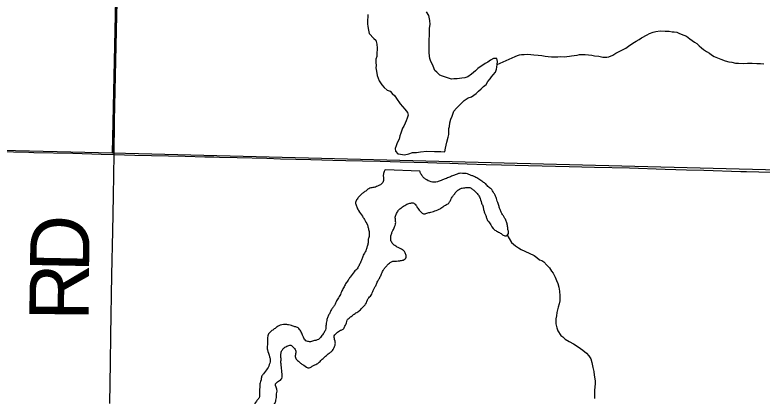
# Model space of a CAD drawing. Extents: x 2.4 to 73.1, y 4.5 to 25.6.
# Drawn here: x 34.9553 to 35.314, y 20.4418 to 20.625 of the extents above; entities that cross this region are included whole.
import ezdxf

# ---------------------------------------------------------------- set-up
doc = ezdxf.new("R2010")
doc.units = 0
for name, color, linetype in [('GM_X_County_Road', 7, 'Continuous'), ('GM_X_County_Road_Text', 7, 'Continuous'), ('GM_X_Minor_Lake', 7, 'Continuous'), ('GM_X_Minor_River', 7, 'Continuous'), ('GM_X_Section', 7, 'Continuous'), ('GM_X_Township_Road', 7, 'Continuous')]:
    doc.layers.add(name, color=color, linetype=linetype)

msp = doc.modelspace()

# ---------------------------------------------------------------- linework, layer by layer
at = {"layer": 'GM_X_County_Road'}
for points in [[(35.00289, 20.55796), (35.00312, 20.57408), (35.00389, 20.61013), (35.00423, 20.62473), (35.00454, 20.63747), (35.00505, 20.65829), (35.00549, 20.6788), (35.00608, 20.71112), (35.00648, 20.73381), (35.00729, 20.78291), (35.0076, 20.79689), (35.00777, 20.81337), (35.00799, 20.82704), (35.00828, 20.84818), (35.00866, 20.87273), (35.00899, 20.89821), (35.00925, 20.9125), (35.00984, 20.94327), (35.0103, 20.96409), (35.01067, 20.98398), (35.01061, 20.98712), (35.01051, 20.99209)], [(35.00081, 20.43828), (35.00106, 20.45786), (35.00136, 20.47091), (35.00179, 20.50012), (35.00195, 20.50696), (35.00206, 20.51442), (35.00222, 20.52094), (35.0026, 20.53803), (35.00289, 20.55796)]]:
    msp.add_lwpolyline(points, dxfattribs=at)
at = {"layer": 'GM_X_Minor_Lake'}
msp.add_line((35.14959, 20.54991), (35.13322, 20.55058), dxfattribs=at)
for points in [[(35.13866, 20.56307), (35.13825, 20.56213), (35.13783, 20.56081), (35.13798, 20.55947), (35.13908, 20.5583), (35.14041, 20.55806), (35.1423, 20.55781), (35.14441, 20.55831), (35.14614, 20.55882), (35.14805, 20.55895), (35.14997, 20.55927), (35.15302, 20.55955), (35.15664, 20.55943), (35.15968, 20.55933), (35.16158, 20.55927), (35.16202, 20.56096), (35.16268, 20.56379), (35.16333, 20.56625), (35.16356, 20.56757), (35.1636, 20.5689), (35.16365, 20.57042), (35.16387, 20.57136), (35.16412, 20.57307), (35.16456, 20.57496), (35.16517, 20.57627), (35.16601, 20.57871), (35.1672, 20.5802), (35.16818, 20.58111), (35.16936, 20.58222), (35.17094, 20.58388), (35.17288, 20.58514), (35.17442, 20.58566), (35.17559, 20.58639), (35.17676, 20.5873), (35.17775, 20.58841), (35.17912, 20.5895), (35.18029, 20.59061), (35.18146, 20.59152), (35.18227, 20.59301), (35.18346, 20.59431), (35.18406, 20.59524), (35.18485, 20.59616), (35.18603, 20.59746), (35.18646, 20.59896), (35.18668, 20.59991), (35.18673, 20.60124), (35.18696, 20.60256), (35.18663, 20.60409), (35.1851, 20.60414), (35.18355, 20.60324), (35.18238, 20.60233), (35.18103, 20.60162), (35.17986, 20.60089), (35.17869, 20.59998), (35.17752, 20.59926), (35.17634, 20.59816), (35.17439, 20.59651), (35.17263, 20.59523), (35.17128, 20.59471), (35.16976, 20.59457), (35.16765, 20.59426), (35.16594, 20.59431), (35.16479, 20.59416), (35.16046, 20.59564), (35.15933, 20.59605), (35.15785, 20.59743), (35.15692, 20.59823), (35.15604, 20.60035), (35.1555, 20.60151), (35.15497, 20.60267), (35.15444, 20.60402), (35.15429, 20.60516), (35.15415, 20.60688), (35.15421, 20.60878), (35.1541, 20.61125), (35.15416, 20.61316), (35.15422, 20.61506), (35.15428, 20.61677), (35.15434, 20.61867), (35.15458, 20.62037), (35.15445, 20.62228), (35.15396, 20.62477), (35.15288, 20.62651)], [(35.13866, 20.56307), (35.13825, 20.56213), (35.13783, 20.56081), (35.13798, 20.55947), (35.13908, 20.5583), (35.14041, 20.55806), (35.1423, 20.55781), (35.14441, 20.55831), (35.14614, 20.55882), (35.14805, 20.55895), (35.14997, 20.55927), (35.15302, 20.55955), (35.15664, 20.55943), (35.15968, 20.55933), (35.16158, 20.55927), (35.16202, 20.56096), (35.16268, 20.56379), (35.16333, 20.56625), (35.16356, 20.56757), (35.1636, 20.5689), (35.16365, 20.57042), (35.16387, 20.57136), (35.16412, 20.57307), (35.16456, 20.57496), (35.16517, 20.57627), (35.16601, 20.57871), (35.1672, 20.5802), (35.16818, 20.58111), (35.16936, 20.58222), (35.17094, 20.58388), (35.17288, 20.58514), (35.17442, 20.58566), (35.17559, 20.58639), (35.17676, 20.5873), (35.17775, 20.58841), (35.17912, 20.5895), (35.18029, 20.59061), (35.18146, 20.59152), (35.18227, 20.59301), (35.18346, 20.59431), (35.18406, 20.59524), (35.18485, 20.59616), (35.18603, 20.59746), (35.18646, 20.59896), (35.18668, 20.59991), (35.18673, 20.60124), (35.18696, 20.60256), (35.18663, 20.60409), (35.1851, 20.60414), (35.18355, 20.60324), (35.18238, 20.60233), (35.18103, 20.60162), (35.17986, 20.60089), (35.17869, 20.59998), (35.17752, 20.59926), (35.17634, 20.59816), (35.17439, 20.59651), (35.17263, 20.59523), (35.17128, 20.59471), (35.16976, 20.59457), (35.16765, 20.59426), (35.16594, 20.59431), (35.16479, 20.59416), (35.16046, 20.59564), (35.15933, 20.59605), (35.15785, 20.59743), (35.15692, 20.59823), (35.15604, 20.60035), (35.1555, 20.60151), (35.15497, 20.60267), (35.15444, 20.60402), (35.15429, 20.60516), (35.15415, 20.60688), (35.15421, 20.60878), (35.1541, 20.61125), (35.15416, 20.61316), (35.15422, 20.61506), (35.15428, 20.61677), (35.15434, 20.61867), (35.15458, 20.62037), (35.15445, 20.62228), (35.15396, 20.62477), (35.15288, 20.62651)], [(35.12465, 20.62516), (35.12461, 20.62402), (35.12457, 20.6225), (35.12451, 20.62079), (35.12466, 20.61946), (35.12498, 20.61773), (35.12531, 20.61601), (35.12752, 20.61365), (35.12845, 20.61286), (35.12896, 20.61094), (35.12909, 20.60904), (35.129, 20.60619), (35.12896, 20.60505), (35.12854, 20.60373), (35.12849, 20.60221), (35.12863, 20.60068), (35.12859, 20.59954), (35.12892, 20.59801), (35.12924, 20.59591), (35.13011, 20.5934), (35.13138, 20.59146), (35.13248, 20.59009), (35.13397, 20.5889), (35.13547, 20.58828), (35.13639, 20.5873), (35.13768, 20.58612), (35.1384, 20.58476), (35.14023, 20.58223), (35.14243, 20.57968), (35.14371, 20.57812), (35.14405, 20.57677), (35.14363, 20.57546), (35.14302, 20.57415), (35.1426, 20.57302), (35.14198, 20.57152), (35.14138, 20.57059), (35.14054, 20.56814), (35.14012, 20.56682), (35.13969, 20.56532), (35.13908, 20.56419), (35.13866, 20.56307)], [(35.12465, 20.62516), (35.12461, 20.62402), (35.12457, 20.6225), (35.12451, 20.62079), (35.12466, 20.61946), (35.12498, 20.61773), (35.12531, 20.61601), (35.12752, 20.61365), (35.12845, 20.61286), (35.12896, 20.61094), (35.12909, 20.60904), (35.129, 20.60619), (35.12896, 20.60505), (35.12854, 20.60373), (35.12849, 20.60221), (35.12863, 20.60068), (35.12859, 20.59954), (35.12892, 20.59801), (35.12924, 20.59591), (35.13011, 20.5934), (35.13138, 20.59146), (35.13248, 20.59009), (35.13397, 20.5889), (35.13547, 20.58828), (35.13639, 20.5873), (35.13768, 20.58612), (35.1384, 20.58476), (35.14023, 20.58223), (35.14243, 20.57968), (35.14371, 20.57812), (35.14405, 20.57677), (35.14363, 20.57546), (35.14302, 20.57415), (35.1426, 20.57302), (35.14198, 20.57152), (35.14138, 20.57059), (35.14054, 20.56814), (35.14012, 20.56682), (35.13969, 20.56532), (35.13908, 20.56419), (35.13866, 20.56307)]]:
    msp.add_lwpolyline(points, dxfattribs=at)
for points in [[(35.13322, 20.55058), (35.13314, 20.55057), (35.13235, 20.54926), (35.13211, 20.54755), (35.13226, 20.54584), (35.13164, 20.54415), (35.12971, 20.54287), (35.12798, 20.54215), (35.12607, 20.54182), (35.12433, 20.54092), (35.12297, 20.53982), (35.12162, 20.5389), (35.12044, 20.53761), (35.11926, 20.53612), (35.11883, 20.53442), (35.11936, 20.53269), (35.12026, 20.53096), (35.12209, 20.52825), (35.12301, 20.52671), (35.12446, 20.52401), (35.12498, 20.52228), (35.12531, 20.52037), (35.12526, 20.51847), (35.12483, 20.51677), (35.1248, 20.51545), (35.12437, 20.51375), (35.12395, 20.51224), (35.12275, 20.50999), (35.12194, 20.50792), (35.12133, 20.50642), (35.12052, 20.50473), (35.11953, 20.50304), (35.11816, 20.50156), (35.11619, 20.49895), (35.1152, 20.49746), (35.11401, 20.49578), (35.11301, 20.49391), (35.11201, 20.49184), (35.111, 20.48959), (35.10961, 20.48754), (35.109, 20.48603), (35.1082, 20.48473), (35.10722, 20.48342), (35.10621, 20.48136), (35.10541, 20.47986), (35.10499, 20.47816), (35.10476, 20.47684), (35.10453, 20.47513), (35.1043, 20.47362), (35.1035, 20.47212), (35.10231, 20.47044), (35.10037, 20.46878), (35.09903, 20.46844), (35.09711, 20.46792)], [(35.13285, 20.50345), (35.13403, 20.50475), (35.13539, 20.50604), (35.13674, 20.50657), (35.13845, 20.50672), (35.13998, 20.50687), (35.1417, 20.5072), (35.14306, 20.5085), (35.14273, 20.51022), (35.142, 20.51156), (35.14051, 20.51255), (35.13919, 20.51316), (35.1377, 20.51415), (35.1364, 20.51532), (35.13568, 20.51705), (35.13572, 20.51838), (35.13614, 20.52008), (35.13675, 20.5214), (35.13755, 20.52308), (35.13797, 20.5244), (35.13801, 20.52611), (35.13787, 20.52783), (35.13848, 20.52952), (35.13948, 20.5312), (35.14084, 20.53231), (35.14297, 20.53377), (35.14489, 20.53448), (35.14642, 20.53463), (35.14772, 20.53364), (35.14863, 20.5321), (35.15011, 20.53035), (35.15141, 20.52936), (35.15294, 20.5297), (35.15486, 20.53022), (35.1562, 20.53057), (35.15889, 20.53163), (35.16063, 20.53273), (35.16198, 20.53364), (35.16353, 20.53455), (35.16432, 20.53586), (35.16512, 20.53736), (35.16611, 20.53866), (35.16729, 20.54015), (35.16865, 20.54125), (35.17, 20.54179), (35.17133, 20.54194), (35.17324, 20.54208), (35.17455, 20.54148), (35.17586, 20.54049), (35.17715, 20.53913), (35.17825, 20.53758), (35.17931, 20.53451), (35.18003, 20.53278), (35.18036, 20.53106), (35.18089, 20.52953), (35.18143, 20.52818), (35.18196, 20.52665), (35.18306, 20.5251), (35.18563, 20.52161), (35.1875, 20.52061), (35.189, 20.51962), (35.1905, 20.51882), (35.19224, 20.51991), (35.19209, 20.52143), (35.19176, 20.52334), (35.19142, 20.52506), (35.19071, 20.52679), (35.18998, 20.52814), (35.18907, 20.5295), (35.18835, 20.53104), (35.18782, 20.53257), (35.18729, 20.53429), (35.18641, 20.53679), (35.18588, 20.53832), (35.18496, 20.53968), (35.18424, 20.54103), (35.18275, 20.54221), (35.18127, 20.54377), (35.17996, 20.54475), (35.17791, 20.54614), (35.17603, 20.54714), (35.17472, 20.54774), (35.17321, 20.54835), (35.17189, 20.54877), (35.17018, 20.54882), (35.16866, 20.54886), (35.16713, 20.54833), (35.16539, 20.54761), (35.16347, 20.5469), (35.16136, 20.54601), (35.15982, 20.54548), (35.15809, 20.54477), (35.15505, 20.54485), (35.15242, 20.54606), (35.15112, 20.54724), (35.15021, 20.54859), (35.14959, 20.54991)], [(35.09711, 20.46792), (35.09541, 20.46816), (35.09392, 20.46972), (35.09339, 20.47106), (35.09249, 20.47298), (35.0912, 20.47454), (35.0897, 20.47515), (35.088, 20.47576), (35.08667, 20.47599), (35.08497, 20.47623), (35.08191, 20.47555), (35.08055, 20.47463), (35.079, 20.47354), (35.07764, 20.47243), (35.07665, 20.47075), (35.07655, 20.46714), (35.07633, 20.46582), (35.07647, 20.4641), (35.07752, 20.46065), (35.07786, 20.45893), (35.07763, 20.45761), (35.07464, 20.45256), (35.07366, 20.45107), (35.07342, 20.44955), (35.07301, 20.44823), (35.07276, 20.44596), (35.07266, 20.44235), (35.07244, 20.44103), (35.07145, 20.43972), (35.07046, 20.43804), (35.07004, 20.43653), (35.07038, 20.43519), (35.07168, 20.43383), (35.07337, 20.43321), (35.07513, 20.43487), (35.07726, 20.43653), (35.0788, 20.43687), (35.07997, 20.43816), (35.08059, 20.43986), (35.08081, 20.44118), (35.08086, 20.44289), (35.08108, 20.44422), (35.08041, 20.44765), (35.08178, 20.44895), (35.08333, 20.45024), (35.08356, 20.45156), (35.08327, 20.45499), (35.08312, 20.45651), (35.08297, 20.45823), (35.08302, 20.45994), (35.08287, 20.46165), (35.0833, 20.46335), (35.08409, 20.46466), (35.08583, 20.46575), (35.08775, 20.46627), (35.08905, 20.46509), (35.09014, 20.46336), (35.08991, 20.46165), (35.09005, 20.45994), (35.09135, 20.45857), (35.09265, 20.4574), (35.09396, 20.4566), (35.09659, 20.45539), (35.09794, 20.45612), (35.09929, 20.45684), (35.10103, 20.45774), (35.1024, 20.45923), (35.10395, 20.46052), (35.10571, 20.46218), (35.10706, 20.46309), (35.10824, 20.46458), (35.10885, 20.4659), (35.10908, 20.4676), (35.10874, 20.46894), (35.1086, 20.47084), (35.10977, 20.47214), (35.11152, 20.47342), (35.11287, 20.47396), (35.11367, 20.47546), (35.11447, 20.47696), (35.11469, 20.47828), (35.11606, 20.47957), (35.11742, 20.48068), (35.11897, 20.48178), (35.12071, 20.48287), (35.12227, 20.48454), (35.12364, 20.48602), (35.12485, 20.48865), (35.12623, 20.49032), (35.12724, 20.49258), (35.12784, 20.49389), (35.12864, 20.4952), (35.12945, 20.49708), (35.13024, 20.49839), (35.13105, 20.50008), (35.13206, 20.50214), (35.13285, 20.50345)]]:
    msp.add_spline(points, degree=3, dxfattribs=at)
at = {"layer": 'GM_X_Minor_River'}
for points in [[(35.18673, 20.60124), (35.19541, 20.60495), (35.19657, 20.60548), (35.19754, 20.60582), (35.19849, 20.60598), (35.19982, 20.60594), (35.20154, 20.60607), (35.20439, 20.60579), (35.20648, 20.60572), (35.20819, 20.60547), (35.20989, 20.60523), (35.21122, 20.60499), (35.21293, 20.60494), (35.21464, 20.60488), (35.21598, 20.60484), (35.21731, 20.60498), (35.21903, 20.60493), (35.22017, 20.60508), (35.22151, 20.60522), (35.22247, 20.60538), (35.2238, 20.60553), (35.22514, 20.60568), (35.2263, 20.60602), (35.22763, 20.60597), (35.22896, 20.60593), (35.23067, 20.60587), (35.23219, 20.60563), (35.23351, 20.6054), (35.2356, 20.60514), (35.23749, 20.6047), (35.23939, 20.60463), (35.24035, 20.60479), (35.24228, 20.60568), (35.24383, 20.60658), (35.24538, 20.60748), (35.24693, 20.60819), (35.24848, 20.60909), (35.24984, 20.60999), (35.25199, 20.61145), (35.25354, 20.61235), (35.2549, 20.61325), (35.25607, 20.61397), (35.25878, 20.61541), (35.25994, 20.61613), (35.26167, 20.61664), (35.26302, 20.61698), (35.26512, 20.61729), (35.2674, 20.61721), (35.26931, 20.61715), (35.27082, 20.61691), (35.27177, 20.61688), (35.2731, 20.61665), (35.27404, 20.61623), (35.27517, 20.61582), (35.27648, 20.6152), (35.27761, 20.61478), (35.27928, 20.61359), (35.2804, 20.61279), (35.28152, 20.61199), (35.28264, 20.61119), (35.28375, 20.61021), (35.28486, 20.60922), (35.28578, 20.60843), (35.28728, 20.60743), (35.28877, 20.60662), (35.2897, 20.60582), (35.29101, 20.60502), (35.29251, 20.6044), (35.29421, 20.60377), (35.29627, 20.60294), (35.29797, 20.60251), (35.29949, 20.60227), (35.30119, 20.60183), (35.30271, 20.60178), (35.30499, 20.60171), (35.3069, 20.60183), (35.30918, 20.60176), (35.31147, 20.60168), (35.31318, 20.60163), (35.31489, 20.60157)], [(35.19141, 20.51939), (35.1937, 20.51559), (35.19555, 20.51401), (35.19705, 20.51301), (35.19835, 20.5122), (35.20004, 20.51139), (35.20455, 20.50934), (35.20585, 20.50834), (35.20715, 20.50735), (35.20828, 20.50693), (35.20921, 20.50633), (35.21068, 20.50476), (35.21197, 20.50339), (35.21288, 20.50183), (35.21361, 20.50086), (35.21469, 20.49892), (35.21521, 20.49738), (35.21592, 20.49584), (35.21644, 20.49411), (35.21676, 20.49219), (35.21687, 20.48991), (35.2168, 20.48763), (35.21656, 20.48611), (35.21613, 20.48461), (35.21571, 20.48329), (35.21548, 20.48196), (35.21524, 20.48045), (35.215, 20.47893), (35.21492, 20.47647), (35.21543, 20.47455), (35.21596, 20.4732), (35.21741, 20.47087), (35.21834, 20.47027), (35.21945, 20.46909), (35.22132, 20.46807), (35.22337, 20.46686), (35.22561, 20.46546), (35.22785, 20.46386), (35.22971, 20.46247), (35.23081, 20.4611), (35.23171, 20.45974), (35.23223, 20.45801), (35.23272, 20.45552), (35.23323, 20.4536), (35.23337, 20.45189), (35.23369, 20.45016), (35.23385, 20.44902), (35.23381, 20.44788), (35.23351, 20.44446), (35.23348, 20.44351), (35.23344, 20.44218), (35.23358, 20.44066)]]:
    msp.add_lwpolyline(points, dxfattribs=at)
at = {"layer": 'GM_X_Section'}
for points in [[(35.01295, 21.06066), (35.00213, 20.55856), (34.50366, 20.57062), (34.5135, 21.07124)], [(35.51178, 21.04783), (35.50361, 20.54567), (35.00213, 20.55856), (35.01295, 21.06066)]]:
    msp.add_lwpolyline(points, close=True, dxfattribs=at)
at = {"layer": 'GM_X_Township_Road'}
for points in [[(34.93948, 20.55959), (34.96185, 20.55901), (34.96433, 20.55895), (34.98298, 20.55849), (34.99665, 20.55815), (35.00289, 20.55796)], [(35.00289, 20.55796), (35.0128, 20.55766), (35.03705, 20.55709), (35.04637, 20.55687), (35.04885, 20.5568), (35.05071, 20.55675), (35.0535, 20.55668), (35.06189, 20.55646), (35.07618, 20.55612), (35.0827, 20.55591), (35.09731, 20.55549), (35.10787, 20.55523), (35.11408, 20.55508), (35.12216, 20.55486), (35.13054, 20.55465), (35.14017, 20.55436), (35.15351, 20.55406), (35.15786, 20.55396), (35.16406, 20.55374), (35.16809, 20.55361), (35.17244, 20.55346), (35.18145, 20.55315), (35.18891, 20.55303), (35.2018, 20.55269), (35.22138, 20.55216), (35.23354, 20.55188), (35.25033, 20.55149), (35.26751, 20.55092), (35.27761, 20.55059), (35.28602, 20.55034), (35.3037, 20.54981), (35.30649, 20.54978), (35.31239, 20.54966), (35.32805, 20.54935)]]:
    msp.add_lwpolyline(points, dxfattribs=at)

# ---------------------------------------------------------------- texts
at = {"layer": 'GM_X_County_Road_Text'}
for s, rotation, p in [('D', 88.8597, (34.99079, 20.50116)), ('R', 89.4399, (34.99056, 20.4779))]:
    msp.add_text(s, height=0.02841, rotation=rotation, dxfattribs=at).set_placement(p)

doc.saveas('drawing.dxf')
